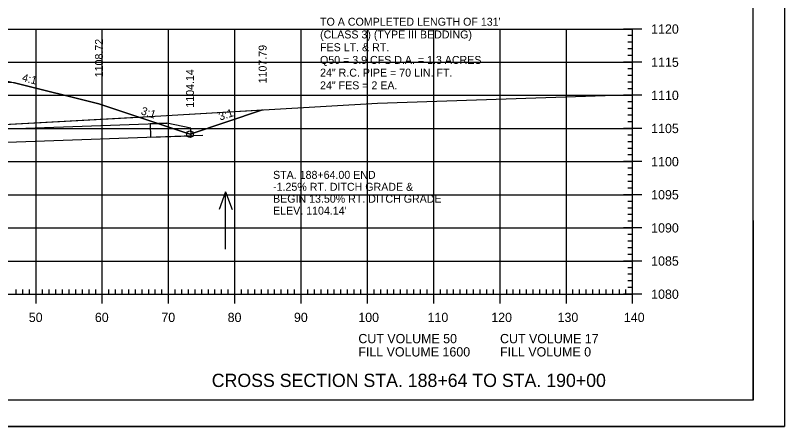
# Model space of a CAD drawing. Extents: x 1322838 to 1324533, y 339903 to 351025.
# Drawn here: x 1323750.6 to 1323866.6, y 349531.9 to 349593.9 of the extents above; entities that cross this region are included whole.
import ezdxf

# ---------------------------------------------------------------- set-up
doc = ezdxf.new("R2010")
doc.units = 0
for name, color, linetype in [('1', 7, 'Continuous'), ('R_Axis', 7, 'Continuous'), ('R_Axis Annot', 7, 'Continuous'), ('R_Border', 7, 'Continuous'), ('R_Border Notes', 7, 'Continuous'), ('R_Draft', 7, 'Continuous'), ('R_Drive', 7, 'Continuous'), ('R_Exist Surface', 7, 'Continuous'), ('R_Fin Surface', 7, 'Continuous'), ('R_Fin Surface Annot', 7, 'Continuous'), ('R_Grid', 7, 'Continuous'), ('R_No Plot', 7, 'Continuous'), ('R_Water', 7, 'Continuous'), ('R_Water Annot', 7, 'Continuous')]:
    doc.layers.add(name, color=color, linetype=linetype)

msp = doc.modelspace()

# ---------------------------------------------------------------- linework, layer by layer
at = {"layer": '1'}
msp.add_lwpolyline([(1323770.94, 349577.59), (1323771.01, 349575.59), (1323777.13, 349575.8), (1323777.09, 349576.93), (1323773.44, 349577.67)], close=True, dxfattribs=at)
at = {"layer": 'R_Axis'}
for p, q in [((1323845.12, 349591.89), (1323842.32, 349591.89)), ((1323843.72, 349551.89), (1323843.72, 349591.89)), ((1323843.72, 349590.89), (1323843.02, 349590.89)), ((1323843.72, 349589.89), (1323843.02, 349589.89)), ((1323843.72, 349588.89), (1323843.02, 349588.89)), ((1323845.12, 349586.89), (1323842.32, 349586.89)), ((1323843.72, 349587.89), (1323843.02, 349587.89)), ((1323843.72, 349585.89), (1323843.02, 349585.89)), ((1323843.72, 349584.89), (1323843.02, 349584.89)), ((1323843.72, 349583.89), (1323843.02, 349583.89)), ((1323843.72, 349582.89), (1323843.02, 349582.89)), ((1323845.12, 349581.89), (1323842.32, 349581.89)), ((1323843.72, 349580.89), (1323843.02, 349580.89)), ((1323843.72, 349579.89), (1323843.02, 349579.89)), ((1323843.72, 349578.89), (1323843.02, 349578.89)), ((1323843.72, 349577.89), (1323843.02, 349577.89)), ((1323845.12, 349576.89), (1323842.32, 349576.89)), ((1323843.72, 349575.89), (1323843.02, 349575.89)), ((1323843.72, 349574.89), (1323843.02, 349574.89)), ((1323843.72, 349573.89), (1323843.02, 349573.89)), ((1323845.12, 349571.89), (1323842.32, 349571.89)), ((1323843.72, 349572.89), (1323843.02, 349572.89)), ((1323843.72, 349570.89), (1323843.02, 349570.89)), ((1323843.72, 349569.89), (1323843.02, 349569.89)), ((1323843.72, 349568.89), (1323843.02, 349568.89)), ((1323843.72, 349567.89), (1323843.02, 349567.89)), ((1323845.12, 349566.89), (1323842.32, 349566.89)), ((1323843.72, 349565.89), (1323843.02, 349565.89)), ((1323843.72, 349564.89), (1323843.02, 349564.89)), ((1323843.72, 349563.89), (1323843.02, 349563.89)), ((1323843.72, 349562.89), (1323843.02, 349562.89)), ((1323845.12, 349561.89), (1323842.32, 349561.89)), ((1323843.72, 349560.89), (1323843.02, 349560.89)), ((1323843.72, 349559.89), (1323843.02, 349559.89)), ((1323843.72, 349558.89), (1323843.02, 349558.89)), ((1323843.72, 349557.89), (1323843.02, 349557.89)), ((1323845.12, 349556.89), (1323842.32, 349556.89)), ((1323843.72, 349555.89), (1323843.02, 349555.89)), ((1323843.72, 349554.89), (1323843.02, 349554.89)), ((1323753.72, 349550.49), (1323753.72, 349553.29)), ((1323763.72, 349550.49), (1323763.72, 349553.29)), ((1323773.72, 349550.49), (1323773.72, 349553.29)), ((1323783.72, 349550.49), (1323783.72, 349553.29)), ((1323793.72, 349550.49), (1323793.72, 349553.29)), ((1323803.72, 349550.49), (1323803.72, 349553.29)), ((1323813.72, 349550.49), (1323813.72, 349553.29)), ((1323823.72, 349550.49), (1323823.72, 349553.29)), ((1323833.72, 349550.49), (1323833.72, 349553.29)), ((1323843.72, 349553.89), (1323843.02, 349553.89)), ((1323843.72, 349550.49), (1323843.72, 349553.29)), ((1323750.72, 349551.89), (1323750.72, 349552.59)), ((1323751.72, 349551.89), (1323751.72, 349552.59)), ((1323752.72, 349551.89), (1323752.72, 349552.59)), ((1323754.72, 349551.89), (1323754.72, 349552.59)), ((1323755.72, 349551.89), (1323755.72, 349552.59)), ((1323756.72, 349551.89), (1323756.72, 349552.59)), ((1323757.72, 349551.89), (1323757.72, 349552.59)), ((1323758.72, 349551.89), (1323758.72, 349552.59)), ((1323759.72, 349551.89), (1323759.72, 349552.59)), ((1323760.72, 349551.89), (1323760.72, 349552.59)), ((1323761.72, 349551.89), (1323761.72, 349552.59)), ((1323762.72, 349551.89), (1323762.72, 349552.59)), ((1323764.72, 349551.89), (1323764.72, 349552.59)), ((1323765.72, 349551.89), (1323765.72, 349552.59)), ((1323766.72, 349551.89), (1323766.72, 349552.59)), ((1323767.72, 349551.89), (1323767.72, 349552.59)), ((1323768.72, 349551.89), (1323768.72, 349552.59)), ((1323769.72, 349551.89), (1323769.72, 349552.59)), ((1323770.72, 349551.89), (1323770.72, 349552.59)), ((1323771.72, 349551.89), (1323771.72, 349552.59)), ((1323772.72, 349551.89), (1323772.72, 349552.59)), ((1323774.72, 349551.89), (1323774.72, 349552.59)), ((1323775.72, 349551.89), (1323775.72, 349552.59)), ((1323776.72, 349551.89), (1323776.72, 349552.59)), ((1323777.72, 349551.89), (1323777.72, 349552.59)), ((1323778.72, 349551.89), (1323778.72, 349552.59)), ((1323779.72, 349551.89), (1323779.72, 349552.59)), ((1323780.72, 349551.89), (1323780.72, 349552.59)), ((1323781.72, 349551.89), (1323781.72, 349552.59)), ((1323782.72, 349551.89), (1323782.72, 349552.59)), ((1323784.72, 349551.89), (1323784.72, 349552.59)), ((1323785.72, 349551.89), (1323785.72, 349552.59)), ((1323786.72, 349551.89), (1323786.72, 349552.59)), ((1323787.72, 349551.89), (1323787.72, 349552.59)), ((1323788.72, 349551.89), (1323788.72, 349552.59)), ((1323789.72, 349551.89), (1323789.72, 349552.59)), ((1323790.72, 349551.89), (1323790.72, 349552.59)), ((1323791.72, 349551.89), (1323791.72, 349552.59)), ((1323792.72, 349551.89), (1323792.72, 349552.59)), ((1323794.72, 349551.89), (1323794.72, 349552.59)), ((1323795.72, 349551.89), (1323795.72, 349552.59)), ((1323796.72, 349551.89), (1323796.72, 349552.59)), ((1323797.72, 349551.89), (1323797.72, 349552.59)), ((1323798.72, 349551.89), (1323798.72, 349552.59)), ((1323799.72, 349551.89), (1323799.72, 349552.59)), ((1323800.72, 349551.89), (1323800.72, 349552.59)), ((1323801.72, 349551.89), (1323801.72, 349552.59)), ((1323802.72, 349551.89), (1323802.72, 349552.59)), ((1323804.72, 349551.89), (1323804.72, 349552.59)), ((1323805.72, 349551.89), (1323805.72, 349552.59)), ((1323806.72, 349551.89), (1323806.72, 349552.59)), ((1323807.72, 349551.89), (1323807.72, 349552.59)), ((1323808.72, 349551.89), (1323808.72, 349552.59)), ((1323809.72, 349551.89), (1323809.72, 349552.59)), ((1323810.72, 349551.89), (1323810.72, 349552.59)), ((1323811.72, 349551.89), (1323811.72, 349552.59)), ((1323812.72, 349551.89), (1323812.72, 349552.59)), ((1323814.72, 349551.89), (1323814.72, 349552.59)), ((1323815.72, 349551.89), (1323815.72, 349552.59)), ((1323816.72, 349551.89), (1323816.72, 349552.59)), ((1323817.72, 349551.89), (1323817.72, 349552.59)), ((1323818.72, 349551.89), (1323818.72, 349552.59)), ((1323819.72, 349551.89), (1323819.72, 349552.59)), ((1323820.72, 349551.89), (1323820.72, 349552.59)), ((1323821.72, 349551.89), (1323821.72, 349552.59)), ((1323822.72, 349551.89), (1323822.72, 349552.59)), ((1323824.72, 349551.89), (1323824.72, 349552.59)), ((1323825.72, 349551.89), (1323825.72, 349552.59)), ((1323826.72, 349551.89), (1323826.72, 349552.59)), ((1323827.72, 349551.89), (1323827.72, 349552.59)), ((1323828.72, 349551.89), (1323828.72, 349552.59)), ((1323829.72, 349551.89), (1323829.72, 349552.59)), ((1323830.72, 349551.89), (1323830.72, 349552.59)), ((1323831.72, 349551.89), (1323831.72, 349552.59)), ((1323832.72, 349551.89), (1323832.72, 349552.59)), ((1323834.72, 349551.89), (1323834.72, 349552.59)), ((1323835.72, 349551.89), (1323835.72, 349552.59)), ((1323836.72, 349551.89), (1323836.72, 349552.59)), ((1323837.72, 349551.89), (1323837.72, 349552.59)), ((1323838.72, 349551.89), (1323838.72, 349552.59)), ((1323839.72, 349551.89), (1323839.72, 349552.59)), ((1323840.72, 349551.89), (1323840.72, 349552.59)), ((1323841.72, 349551.89), (1323841.72, 349552.59)), ((1323842.72, 349551.89), (1323842.72, 349552.59)), ((1323843.72, 349552.89), (1323843.02, 349552.89)), ((1323563.72, 349551.89), (1323843.72, 349551.89)), ((1323845.12, 349551.89), (1323842.32, 349551.89))]:
    msp.add_line(p, q, dxfattribs=at)
at = {"layer": 'R_Border'}
for q in [(1323861.9, 349741.35), (1323545.72, 349535.89)]:
    msp.add_line((1323861.9, 349535.89), q, dxfattribs=at)
at = {"layer": 'R_Exist Surface'}
msp.add_lwpolyline([(1323736.9, 349576.81), (1323772.56, 349578.8), (1323805.23, 349580.69), (1323839.59, 349581.85), (1323843.72, 349581.98)], dxfattribs=at)
at = {"layer": 'R_Fin Surface'}
msp.add_lwpolyline([(1323642.07, 349574.12), (1323642.07, 349574.12), (1323642.95, 349574.14), (1323644.22, 349574.16), (1323657.07, 349577.38), (1323664.95, 349579.35), (1323666.21, 349579.66), (1323672.22, 349580.18), (1323674.22, 349580.35), (1323674.22, 349580.35), (1323703.72, 349582.89), (1323708.21, 349583.28), (1323733.21, 349585.43), (1323733.22, 349585.43), (1323735.22, 349585.6), (1323741.22, 349586.11), (1323743.91, 349585.44), (1323750.5, 349583.79), (1323750.5, 349583.79), (1323763.22, 349580.61), (1323763.22, 349580.61), (1323775.87, 349576.4), (1323776.96, 349576.03), (1323787.91, 349579.69)], dxfattribs=at)
at = {"layer": 'R_Grid'}
for p, q in [((1323563.72, 349591.89), (1323843.72, 349591.89)), ((1323753.72, 349551.89), (1323753.72, 349591.89)), ((1323763.72, 349551.89), (1323763.72, 349591.89)), ((1323773.72, 349551.89), (1323773.72, 349591.89)), ((1323783.72, 349551.89), (1323783.72, 349591.89)), ((1323793.72, 349551.89), (1323793.72, 349591.89)), ((1323803.72, 349551.89), (1323803.72, 349591.89)), ((1323813.72, 349551.89), (1323813.72, 349591.89)), ((1323823.72, 349551.89), (1323823.72, 349591.89)), ((1323833.72, 349551.89), (1323833.72, 349591.89)), ((1323843.72, 349551.89), (1323843.72, 349591.89)), ((1323563.72, 349586.89), (1323843.72, 349586.89)), ((1323563.72, 349581.89), (1323843.72, 349581.89)), ((1323563.72, 349576.89), (1323843.72, 349576.89)), ((1323563.72, 349571.89), (1323843.72, 349571.89)), ((1323563.72, 349566.89), (1323843.72, 349566.89)), ((1323563.72, 349561.89), (1323843.72, 349561.89)), ((1323563.72, 349556.89), (1323843.72, 349556.89)), ((1323563.72, 349551.89), (1323843.72, 349551.89))]:
    msp.add_line(p, q, dxfattribs=at)
at = {"layer": 'R_No Plot'}
msp.add_line((1323533.31, 349531.92), (1323866.65, 349531.92), dxfattribs=at)
for points in [[(1323533.31, 349745.25), (1323866.65, 349745.25), (1323866.65, 349531.91), (1323533.31, 349531.91)], [(1323779.64, 349741.35), (1323799.26, 349741.35), (1323799.26, 349731.47), (1323815.37, 349731.47), (1323838.57, 349731.47), (1323838.57, 349698.8), (1323861.77, 349698.8), (1323861.9, 349535.89), (1323545.72, 349535.89), (1323545.72, 349741.35)], [(1323688.4, 349580.07), (1323690.17, 349580.13), (1323692.75, 349580.06), (1323693.2, 349580.05), (1323695.89, 349579.33), (1323695.95, 349579.31), (1323696.25, 349579.19), (1323702.96, 349576.42), (1323703.03, 349576.22), (1323703.18, 349575.97), (1323706.06, 349573.05), (1323706.12, 349573.02), (1323706.19, 349572.99), (1323713.19, 349573.75), (1323716.35, 349573.82), (1323724.44, 349574.92), (1323736.9, 349576.81), (1323769.23, 349578.61), (1323763.22, 349580.61), (1323763.22, 349580.61), (1323750.5, 349583.79), (1323750.5, 349583.79), (1323735.22, 349584.1), (1323703.72, 349581.39)], [(1323769.23, 349578.61), (1323772.56, 349578.8), (1323787.91, 349579.69), (1323776.96, 349576.03), (1323775.87, 349576.4)]]:
    msp.add_lwpolyline(points, close=True, dxfattribs=at)
msp.add_circle((1323776.95, 349576.03), 0.5, dxfattribs=at)
at = {"layer": 'R_Water'}
for p, q in [((1323701.92, 349575.19), (1323773.44, 349577.67)), ((1323701.99, 349573.2), (1323778.87, 349575.86))]:
    msp.add_line(p, q, dxfattribs=at)
at = {"layer": 'R_Water Annot'}
for p, q in [((1323782.32, 349567.35), (1323781.35, 349564.69)), ((1323782.32, 349558.66), (1323782.32, 349567.35)), ((1323782.32, 349567.35), (1323783.29, 349564.69))]:
    msp.add_line(p, q, dxfattribs=at)

# ---------------------------------------------------------------- texts
at = {"layer": 'R_Axis Annot'}
for s, p in [('1120', (1323846.52, 349591.19)), ('1115', (1323846.52, 349586.19)), ('1110', (1323846.52, 349581.19)), ('1105', (1323846.52, 349576.19)), ('1100', (1323846.52, 349571.19)), ('1095', (1323846.52, 349566.19)), ('1090', (1323846.52, 349561.19)), ('1085', (1323846.52, 349556.19)), ('1080', (1323846.52, 349551.19)), ('50', (1323752.63, 349547.69)), ('60', (1323762.6, 349547.69)), ('70', (1323772.63, 349547.69)), ('80', (1323782.63, 349547.69)), ('90', (1323792.63, 349547.69)), ('100', (1323802.34, 349547.69)), ('110', (1323812.79, 349547.69)), ('120', (1323822.4, 349547.69)), ('130', (1323832.4, 349547.69)), ('140', (1323842.4, 349547.69)), ('CUT VOLUME 50', (1323802.35, 349544.49)), ('CUT VOLUME 17', (1323823.72, 349544.49)), ('FILL VOLUME 1600', (1323802.35, 349542.49)), ('FILL VOLUME 0', (1323823.72, 349542.49))]:
    msp.add_text(s, height=1.4, dxfattribs=at).set_placement(p)
at = {"layer": 'R_Border Notes'}
for s, p in [("TO A COMPLETED LENGTH OF 131'", (1323796.57, 349592.39)), ('(CLASS 3) (TYPE III BEDDING)', (1323796.57, 349590.47)), ('FES LT. & RT.', (1323796.57, 349588.55)), ('Q50 = 3.9 CFS D.A. = 1.3 ACRES', (1323796.57, 349586.63)), ('24" R.C. PIPE = 70 LIN. FT. ', (1323796.57, 349584.71)), ('24" FES = 2 EA.', (1323796.57, 349582.79))]:
    msp.add_text(s, height=1.2, dxfattribs=at).set_placement(p)
at = {"layer": 'R_Draft'}
msp.add_text('CROSS SECTION STA. 188+64 TO STA. 190+00', height=2, dxfattribs=at).set_placement((1323780.23, 349537.89))
at = {"layer": 'R_Drive'}
for s, p in [('STA. 188+64.00 END ', (1323789.48, 349569.29)), ('-1.25% RT. DITCH GRADE &', (1323789.48, 349567.49)), ('BEGIN 13.50% RT. DITCH GRADE', (1323789.48, 349565.69)), ("ELEV. 1104.14'", (1323789.48, 349563.89))]:
    msp.add_text(s, height=1.2, dxfattribs=at).set_placement(p)
at = {"layer": 'R_Fin Surface Annot'}
for s, rotation, p in [('1108.72', 90, (1323763.82, 349584.61)), ('1107.79', 90, (1323788.51, 349583.69)), ('1104.14', 90, (1323777.55, 349580.03)), ('4:1', 345.9635, (1323751.53, 349584.05)), ('3:1', 341.5643, (1323769.45, 349579.06)), ('3:1', 18.4355, (1323781.49, 349578.07))]:
    msp.add_text(s, height=1.2, rotation=rotation, dxfattribs=at).set_placement(p)

doc.saveas('drawing.dxf')
